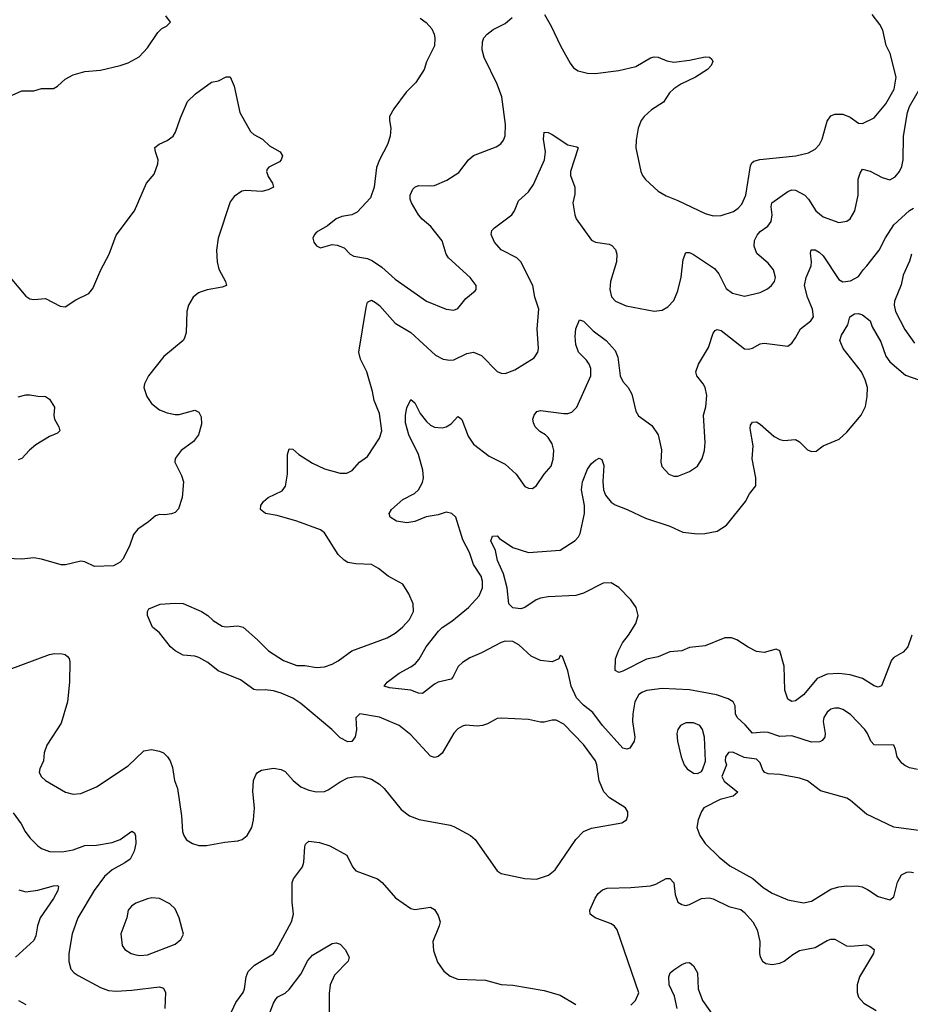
# Model space of a CAD drawing. Header units: inches. Extents: x 1834610 to 2027685, y 642842 to 774116.
# Tile 513 of 632: x 1963198 to 1967734, y 712891 to 717903. Entities that reach past the tile are written whole.
import ezdxf

# ---------------------------------------------------------------- set-up
doc = ezdxf.new("R2010")
doc.units = ezdxf.units.IN
doc.header["$MEASUREMENT"] = 0
doc.layers.add('B9761', color=7, linetype='Continuous')

msp = doc.modelspace()

# ---------------------------------------------------------------- linework, layer by layer
at = {"layer": 'B9761', "color": 5}
for points, elevation in [([(1963110, 717497), (1963210, 717540.4), (1963270, 717540.3), (1963310, 717553.1), (1963370, 717552.9), (1963390, 717564.6), (1963430, 717599.6), (1963470, 717622.3), (1963530, 717638.9), (1963610, 717646), (1963709.6, 717670.3), (1963750, 717683), (1963805.9, 717714.1), (1963850, 717760.4), (1963901.5, 717838.5), (1963922.5, 717857.5), (1963946.6, 717870), (1963967, 717890), (1963942.2, 717922.2)], 380), ([(1965237.3, 717910), (1965269, 717889), (1965296.4, 717856.4), (1965308.8, 717830), (1965312.2, 717810), (1965310.4, 717769.6), (1965270, 717689), (1965257.6, 717650), (1965216, 717584), (1965166.6, 717533.4), (1965103.6, 717450), (1965081.7, 717410), (1965081.1, 717390), (1965088.9, 717350), (1965085.5, 717310), (1965072.1, 717268), (1965030.4, 717190), (1965014.9, 717150), (1965003, 717050), (1964984.4, 716995.6), (1964917.5, 716922.5), (1964890.3, 716909.7), (1964838.3, 716901.7), (1964810.8, 716890), (1964766.6, 716853.4), (1964710, 716821.2), (1964698.8, 716810), (1964691, 716790), (1964696, 716770), (1964710, 716751.3), (1964730, 716741), (1964790, 716758.8), (1964815.3, 716755.3), (1964850, 716741), (1964882, 716710), (1964899.6, 716699.6), (1964970, 716686.5), (1964995.5, 716675.5), (1965042.8, 716642.8), (1965110, 716582), (1965270, 716470.2), (1965370, 716428.9), (1965410, 716424.2), (1965430, 716432.4), (1965470, 716483), (1965517.6, 716522.4), (1965522.7, 716530), (1965522.7, 716550), (1965491.8, 716590), (1965382.6, 716690), (1965369.7, 716710), (1965350, 716777), (1965291.5, 716850), (1965247.8, 716887.8), (1965229.9, 716909.9), (1965193, 716970), (1965186.3, 716990), (1965187.6, 717010), (1965200.4, 717039.6), (1965210, 717050.4), (1965230, 717059.3), (1965290, 717056.5), (1965310, 717059.5), (1965373.6, 717086.4), (1965434.1, 717125.9), (1965484.7, 717190), (1965509, 717211), (1965624.5, 717255.5), (1965648.6, 717271.4), (1965662.4, 717290), (1965670, 717312), (1965672.3, 717370), (1965653.1, 717510), (1965630, 717575.6), (1965564.2, 717710), (1965553.6, 717750), (1965554.5, 717790), (1965562, 717810), (1965579.3, 717830), (1965610, 717852.7), (1965670, 717883.1), (1965706.3, 717913.7)], 380), ([(1965870.3, 717930), (1965904.6, 717870), (1965951.8, 717770), (1966002.3, 717682.3), (1966018.4, 717658.4), (1966042, 717642), (1966090, 717630.4), (1966128.9, 717628.9), (1966250, 717644.2), (1966335.5, 717664.5), (1966410, 717708.7), (1966430, 717714), (1966450, 717712.4), (1966493.4, 717693.4), (1966530, 717687.1), (1966610, 717697.3), (1966690, 717714.6), (1966711.8, 717711.8), (1966722.5, 717702.5), (1966727.7, 717690), (1966719.3, 717670), (1966700.4, 717650), (1966640.3, 717610), (1966566.1, 717574), (1966529.1, 717550.9), (1966508.2, 717530), (1966476.2, 717483.8), (1966416.3, 717443.7), (1966378.5, 717410), (1966363.2, 717390), (1966347.3, 717350), (1966337.3, 717290), (1966336.9, 717250), (1966361.6, 717130), (1966370.4, 717110), (1966384.9, 717090), (1966450.4, 717030), (1966490, 717006), (1966550, 716983.1), (1966690, 716916.1), (1966730, 716905.2), (1966770, 716906.3), (1966832.8, 716927.2), (1966857.2, 716942.8), (1966875.9, 716964.1), (1966895.6, 717010), (1966920.2, 717159.8), (1966926.2, 717173.8), (1966937.1, 717182.9), (1966968, 717192), (1967150.5, 717209.5), (1967215.3, 717224.7), (1967250, 717243.7), (1967271.8, 717268.2), (1967284.8, 717295.2), (1967310, 717386.4), (1967330, 717413), (1967350, 717422.9), (1967390, 717422.9), (1967426.8, 717406.8), (1967470, 717376.5), (1967490, 717374), (1967550, 717403.1), (1967610, 717474.4), (1967651.7, 717550), (1967661.3, 717610), (1967631.1, 717731.1), (1967611.3, 717771.3), (1967594.2, 717850), (1967578.8, 717878.9), (1967539.8, 717930)], 380), ([(1963150, 716590.6), (1963230, 716495.5), (1963250, 716482.4), (1963270, 716478.4), (1963330, 716483.8), (1963404.1, 716444.1), (1963430, 716442), (1963483.7, 716476.3), (1963550, 716508.5), (1963570, 716534.9), (1963611.8, 716630), (1963654.6, 716710), (1963690, 716806), (1963783, 716930), (1963844.5, 717070), (1963883.8, 717116.2), (1963902, 717170), (1963903.7, 717190), (1963889.5, 717230), (1963887.3, 717252.7), (1963908.7, 717270), (1963950, 717287.3), (1963979.3, 717310), (1963992.3, 717330), (1964016.6, 717403.4), (1964052.9, 717487.1), (1964093.6, 717526.4), (1964174.6, 717585.4), (1964210, 717592), (1964250, 717612), (1964270, 717612), (1964290, 717564.7), (1964319.5, 717430), (1964373.4, 717333.4), (1964390, 717318), (1964435.6, 717295.6), (1964470, 717261), (1964524.7, 717230), (1964536, 717210), (1964530.6, 717189.4), (1964520.7, 717179.3), (1964467, 717153), (1964458.5, 717141.5), (1964455.5, 717130), (1964464.4, 717104.4), (1964486, 717070), (1964491, 717050), (1964463.4, 717036.6), (1964431.7, 717028.3), (1964350, 717033), (1964330, 717029.6), (1964290, 717002.9), (1964270, 716975.1), (1964209.1, 716790), (1964200.7, 716730), (1964204, 716670), (1964212.3, 716632.3), (1964246, 716570), (1964250.7, 716550), (1964230, 716540.7), (1964152.5, 716527.5), (1964122.2, 716517.8), (1964108.2, 716511.8), (1964081.6, 716490), (1964058.4, 716450), (1964050, 716418), (1964046.4, 716310), (1964038.3, 716281.7), (1964030.3, 716269.7), (1963932.3, 716187.7), (1963853.7, 716090), (1963833.4, 716050), (1963830.3, 716030), (1963845.3, 715985.3), (1963870.3, 715950), (1963910, 715916.9), (1963950, 715900.8), (1963990, 715892.9), (1964010, 715893.4), (1964090, 715914.4), (1964110, 715904.9), (1964122, 715882), (1964124.6, 715844.6), (1964108.9, 715790), (1964083.7, 715756.3), (1964020.7, 715710), (1963990.7, 715670), (1963987.7, 715650), (1964022.9, 715582.9), (1964032, 715550), (1964024.9, 715470), (1964007, 715413), (1963990, 715395.1), (1963972.1, 715387.9), (1963937.3, 715382.7), (1963910, 715384.2), (1963890, 715377.6), (1963854, 715346), (1963800.7, 715310), (1963778, 715282), (1963757.5, 715222.5), (1963723.5, 715156.5), (1963710, 715142), (1963676.8, 715123.2), (1963579.3, 715119.3), (1963530, 715142.7), (1963510, 715146), (1963432.1, 715127.9), (1963410, 715127.6), (1963310, 715157.4), (1963270, 715164.2), (1963210, 715157.4), (1963090, 715161.7)], 360), ([(1963144.9, 714595.1), (1963350, 714670.6), (1963375.9, 714675.9), (1963414.6, 714674.6), (1963430, 714670.6), (1963441.6, 714661.6), (1963450.3, 714650.3), (1963453.4, 714633.4), (1963451.5, 714530), (1963441.7, 714430), (1963410, 714321.2), (1963335.8, 714210), (1963322.4, 714170), (1963319.1, 714130), (1963300.5, 714090), (1963298, 714070), (1963308.7, 714048.7), (1963330, 714030.6), (1963431, 713970), (1963470, 713960.3), (1963510, 713963.7), (1963590, 713998), (1963750, 714104.9), (1963830, 714180.3), (1963870, 714187.9), (1963910, 714179.7), (1963930.1, 714170.1), (1963951, 714151), (1963964.4, 714130), (1963976.4, 714096.4), (1963986.7, 714030), (1964002, 713990), (1964022, 713850), (1964028, 713770), (1964034, 713750), (1964048.3, 713728.3), (1964078, 713710), (1964110, 713699.3), (1964150, 713698.4), (1964243.3, 713716.7), (1964310, 713723.6), (1964330.7, 713729.3), (1964357.4, 713750), (1964380.5, 713790), (1964389.7, 713830.2), (1964393.8, 713890), (1964386.2, 713973.8), (1964388.4, 714030), (1964400.9, 714059.1), (1964410, 714070.4), (1964430, 714082.4), (1964490, 714092.2), (1964530, 714086.7), (1964550, 714074.9), (1964590.4, 714030), (1964630, 713997.4), (1964670, 713980.3), (1964710, 713971.7), (1964750, 713974.6), (1964770, 713982.6), (1964830, 714023.8), (1964870, 714043.8), (1964910, 714050.7), (1964948.3, 714048.3), (1964990, 714036.4), (1965031.5, 714011.5), (1965054.9, 713990), (1965141.8, 713881.8), (1965182.8, 713850), (1965231.9, 713831.9), (1965390, 713802.4), (1965410, 713795.8), (1965494, 713750), (1965518, 713730), (1965630.5, 713570.5), (1965650, 713557.3), (1965770, 713530.3), (1965830, 713527.2), (1965892.1, 713547.9), (1965925.5, 713574.5), (1966030, 713728.8), (1966070, 713770.3), (1966110, 713787.7), (1966264.8, 713815.2), (1966289, 713830), (1966296, 713850), (1966295.1, 713870), (1966282.7, 713890), (1966202.2, 713942.2), (1966172.6, 713972.6), (1966148.6, 714028.6), (1966138, 714110), (1966130.9, 714130), (1966070, 714213.5), (1965970, 714316.5), (1965930, 714337.4), (1965910, 714337.8), (1965870, 714326.5), (1965850, 714326.5), (1965790, 714339.8), (1965650, 714347.4), (1965630, 714345.7), (1965581.2, 714318.8), (1965554.8, 714310), (1965527.2, 714307.2), (1965470, 714311.1), (1965452.8, 714307.3), (1965430, 714293), (1965410, 714271.5), (1965350.1, 714169.9), (1965330, 714152.4), (1965310, 714147.4), (1965290, 714154), (1965190, 714262.3), (1965130, 714309.8), (1965030, 714352), (1964930.4, 714369.6), (1964910.4, 714349.6), (1964912.9, 714287.1), (1964907.1, 714252.9), (1964890, 714229.2), (1964870, 714226), (1964830, 714247.3), (1964787.8, 714290), (1964630, 714422.7), (1964590, 714448.7), (1964530, 714474.7), (1964490, 714486), (1964448, 714492), (1964410, 714489.2), (1964390, 714492.7), (1964323.1, 714543.1), (1964208.4, 714588.4), (1964157.2, 714630), (1964110, 714656.2), (1964090, 714662.9), (1964030, 714667.8), (1963989.3, 714690), (1963966, 714710), (1963910, 714782), (1963875.3, 714810), (1963848.7, 714870), (1963848.9, 714891.1), (1963856.4, 714903.6), (1963912.9, 714927.1), (1963990, 714933), (1964030.3, 714930.3), (1964124.7, 714890), (1964156, 714870), (1964184.4, 714844.4), (1964230, 714816.3), (1964250, 714813), (1964310, 714818), (1964336.3, 714810), (1964410, 714746), (1964466, 714690), (1964541.3, 714641.3), (1964610, 714614.7), (1964650, 714615), (1964710, 714604.7), (1964750, 714608), (1964790, 714622.7), (1964820.5, 714639.5), (1964890, 714690.3), (1965070, 714755.8), (1965110, 714779.5), (1965147.3, 714810), (1965184.2, 714850), (1965204.2, 714890), (1965201.3, 714930), (1965179.5, 714979.5), (1965149.6, 715029.6), (1965074, 715070), (1965025.2, 715110), (1964990, 715129.4), (1964910, 715133), (1964870, 715140.5), (1964850, 715151.5), (1964820.8, 715180.8), (1964751.3, 715290), (1964730, 715306), (1964609.2, 715350), (1964510, 715378.2), (1964450, 715389.7), (1964424.5, 715410), (1964425.6, 715430), (1964439.6, 715450), (1964462.9, 715470), (1964534.6, 715505.4), (1964551.8, 715528.2), (1964562.4, 715590), (1964561.5, 715690), (1964570, 715718), (1964590, 715716.5), (1964620.3, 715690), (1964690, 715645.2), (1964750, 715616.9), (1964830, 715595.3), (1964864.8, 715595.2), (1964891.6, 715608.4), (1964929.4, 715650), (1964970, 715678.8), (1965030, 715773.4), (1965042.2, 715810), (1965030, 715899), (1965003.7, 715963.7), (1964995.3, 716010), (1964966, 716110), (1964934.3, 716174.3), (1964925.2, 716210), (1964962, 716438), (1964970, 716464.9), (1964990, 716474.6), (1965010, 716464), (1965030, 716447.6), (1965110, 716358.2), (1965190.1, 716310.1), (1965315.6, 716195.6), (1965354.4, 716174.4), (1965389.1, 716169.1), (1965410, 716171.6), (1965475.6, 716204.4), (1965510, 716210.3), (1965550, 716193.4), (1965630, 716112.2), (1965650, 716104.2), (1965670, 716102.6), (1965719.1, 716120.9), (1965817.8, 716182.2), (1965836.3, 716210), (1965839.7, 716230), (1965832.9, 716330), (1965841.4, 716430), (1965822.4, 716490), (1965811.3, 716550), (1965750.3, 716670.3), (1965730, 716689.9), (1965650, 716731.1), (1965616.4, 716770), (1965599.7, 716810), (1965602.9, 716830), (1965616, 716844), (1965704.5, 716910), (1965718.4, 716930), (1965739.1, 716980.9), (1965790, 717026.4), (1965815.5, 717064.5), (1965871.6, 717190), (1965876.8, 717230), (1965865.7, 717294.3), (1965870, 717331), (1965890, 717328), (1965910, 717318.7), (1965990, 717266.7), (1966036.1, 717256.1), (1966042.8, 717250), (1966002.8, 717130), (1966002.6, 717110), (1966025.8, 717050), (1966025.2, 717014.8), (1966015.3, 716970), (1966025, 716910), (1966032.4, 716890), (1966110, 716780.3), (1966130, 716770.2), (1966200.7, 716760.7), (1966214.2, 716754.2), (1966232.4, 716732.4), (1966239.2, 716710), (1966236.9, 716670), (1966207.8, 716570), (1966204.2, 716530), (1966212.9, 716492.9), (1966233, 716470), (1966286.1, 716446.1), (1966430, 716419.5), (1966470, 716423.7), (1966499.5, 716440.5), (1966530, 716473), (1966550, 716522), (1966567.1, 716592.9), (1966577.1, 716682.9), (1966590, 716718), (1966610, 716718.7), (1966630, 716707.6), (1966736.7, 716636.7), (1966758.3, 716610), (1966795.3, 716535.3), (1966828, 716510), (1966890, 716495.3), (1966970, 716514), (1967007.2, 716532.8), (1967027, 716550), (1967041.6, 716570), (1967047.6, 716590), (1967037.6, 716630), (1967010, 716662.9), (1966952.9, 716712.9), (1966938.4, 716750), (1966940.4, 716779.6), (1966953.7, 716806.3), (1966970, 716824.4), (1967007.9, 716852.1), (1967024.9, 716875.1), (1967030.7, 716910), (1967024.6, 716950), (1967029.1, 716970.9), (1967110, 717028.2), (1967130, 717036.2), (1967150, 717035), (1967196.5, 717010), (1967215.8, 716990), (1967253.1, 716930), (1967290, 716899.6), (1967370, 716870.4), (1967410, 716877.6), (1967427, 716890), (1967452.2, 716930), (1967468.8, 717010), (1967469, 717091), (1967478, 717122), (1967490, 717142), (1967530, 717132.6), (1967590, 717099.7), (1967630, 717087.9), (1967657.6, 717102.4), (1967678.4, 717130), (1967690, 717156.3), (1967697.3, 717190), (1967699.1, 717310), (1967719.8, 717430), (1967730, 717461.6), (1967781.3, 717550)], 360), ([(1967770, 714085.1), (1967730, 714094.3), (1967705.8, 714105.8), (1967690, 714118), (1967667.2, 714150), (1967658.9, 714190), (1967649.6, 714209.6), (1967550, 714211.6), (1967533.3, 714230), (1967516.3, 714270), (1967501.6, 714290), (1967430, 714366.6), (1967390, 714390.9), (1967370, 714398), (1967350, 714398.5), (1967330, 714393.5), (1967310, 714378), (1967292.9, 714350), (1967290.3, 714330), (1967300.3, 714270), (1967298, 714250), (1967285.8, 714234.2), (1967272.7, 714227.3), (1967230, 714225.4), (1967130, 714257.3), (1967070, 714254.6), (1967010, 714274.1), (1966990, 714276.1), (1966930, 714270.8), (1966893.2, 714313.2), (1966851.7, 714350), (1966843.8, 714370), (1966842.4, 714410), (1966831.1, 714431.1), (1966806.2, 714446.2), (1966746.8, 714466.8), (1966610, 714491.6), (1966470, 714499.1), (1966392.7, 714487.3), (1966370, 714480.4), (1966351.8, 714468.2), (1966331.2, 714430), (1966321, 714370), (1966319.7, 714330), (1966330.2, 714250), (1966327, 714230), (1966304.7, 714195.3), (1966290, 714189.6), (1966270, 714195.1), (1966165.8, 714310), (1966116.7, 714376.7), (1966070, 714412.9), (1966034.6, 714450), (1966006, 714510), (1965990, 714589), (1965962, 714662), (1965950, 714666), (1965944.7, 714650), (1965910, 714633.6), (1965850, 714641.2), (1965802.8, 714662.8), (1965740.4, 714720.4), (1965710, 714737.3), (1965670, 714738.8), (1965650, 714732.7), (1965550, 714679.9), (1965490, 714653.8), (1965452.8, 714630), (1965431.4, 714610), (1965404.6, 714555.4), (1965394.9, 714545.1), (1965330, 714529.8), (1965310, 714520.7), (1965250, 714472.4), (1965230, 714474.8), (1965189.8, 714489.8), (1965082, 714502), (1965054, 714510), (1965069.4, 714530), (1965130, 714576.5), (1965190, 714608.2), (1965213.9, 714626.1), (1965232.2, 714647.8), (1965268.2, 714710), (1965330.6, 714790), (1965350, 714809.4), (1965399.2, 714840.8), (1965484.1, 714910), (1965537.4, 714970), (1965555.2, 715010), (1965555.1, 715044.9), (1965549.1, 715070), (1965508.9, 715128.9), (1965489.1, 715190), (1965455.5, 715255.5), (1965418.6, 715370), (1965399.7, 715390), (1965370, 715396.4), (1965330, 715381.7), (1965268.6, 715371.4), (1965210, 715349.2), (1965170, 715341), (1965117.2, 715350), (1965085.1, 715370), (1965079.5, 715390), (1965091.6, 715410), (1965150, 715460.3), (1965209, 715491), (1965229.7, 715510), (1965250, 715547.7), (1965254.8, 715570), (1965250.7, 715610), (1965229.9, 715690), (1965180.2, 715790), (1965163.8, 715850), (1965163.4, 715890), (1965170, 715926.8), (1965189.7, 715970.3), (1965210, 715953), (1965238.3, 715898.3), (1965270, 715857), (1965290, 715838.3), (1965310, 715827.9), (1965350, 715824.6), (1965370, 715830.3), (1965394.9, 715845.1), (1965430, 715883.8), (1965438.3, 715878.3), (1965450, 715867.3), (1965482.9, 715782.9), (1965510, 715741.3), (1965590, 715680.3), (1965670, 715640.7), (1965726.8, 715590), (1965770, 715526.8), (1965790, 715517.3), (1965810, 715516), (1965830, 715531.3), (1965869.2, 715590), (1965905.2, 715630), (1965914.9, 715665.1), (1965918.7, 715710), (1965910, 715744), (1965890, 715776), (1965876, 715790), (1965846.9, 715806.9), (1965824.2, 715830), (1965814.3, 715850), (1965811.2, 715870), (1965818, 715890), (1965832.2, 715907.7), (1965850, 715914), (1965970, 715898.2), (1965990, 715897.7), (1966010, 715904.2), (1966035.6, 715930), (1966106.4, 716090), (1966107.5, 716127.5), (1966098.5, 716150), (1966085.1, 716170), (1966043.5, 716210), (1966029.7, 716250), (1966026.6, 716290), (1966029.7, 716330), (1966050, 716374.8), (1966070, 716367.7), (1966119.2, 716319.2), (1966185.3, 716270), (1966230, 716219.3), (1966244.8, 716184.8), (1966257, 716090), (1966270, 716061.5), (1966297.6, 716030), (1966316.3, 715996.3), (1966335.4, 715910), (1966350, 715886.7), (1966417.1, 715837.1), (1966450.6, 715790), (1966467.1, 715712.9), (1966462.8, 715650), (1966467.7, 715627.7), (1966504.7, 715590), (1966530, 715579.1), (1966550, 715579.1), (1966610, 715602.4), (1966649.5, 715630), (1966673.3, 715670), (1966685.1, 715710), (1966689.6, 715750), (1966680.7, 715890), (1966692.5, 715932.5), (1966698, 715990), (1966689.5, 716030), (1966679.5, 716050), (1966647, 716090), (1966641.6, 716110), (1966655.8, 716150), (1966706.5, 716233.5), (1966730, 716307.3), (1966739.7, 716320.3), (1966750, 716326.7), (1966770, 716320.2), (1966890, 716227.2), (1966910, 716225.7), (1966930, 716230.3), (1966970, 716252.2), (1966990, 716256.4), (1967110, 716241), (1967130, 716256), (1967150, 716282.8), (1967174, 716330), (1967226.9, 716370), (1967240.3, 716390), (1967235.8, 716430), (1967209.9, 716489.9), (1967195.8, 716550), (1967202.7, 716590), (1967229, 716650), (1967230.9, 716670.9), (1967224.9, 716715.1), (1967228.2, 716731.8), (1967250, 716731.6), (1967270, 716720.2), (1967290, 716700.7), (1967370, 716579.6), (1967390, 716567.7), (1967430, 716573.6), (1967470, 716596), (1967493, 716630), (1967513, 716650), (1967574.5, 716730), (1967607.2, 716792.8), (1967650, 716858.3), (1967730, 716932.2), (1967750, 716943.8)], 340), ([(1967739.3, 716710), (1967730, 716673.6), (1967697.2, 716602.8), (1967686.8, 716553.2), (1967653.1, 716470), (1967650.9, 716450), (1967657.8, 716417.8), (1967705.9, 716325.9), (1967755.8, 716255.8)], 340), ([(1967742, 714770), (1967721.1, 714710), (1967697.4, 714682.6), (1967650, 714655.8), (1967638, 714642), (1967587.3, 714512.7), (1967570, 714504.5), (1967550, 714512), (1967490, 714549.7), (1967427.3, 714567.3), (1967370, 714575.1), (1967310, 714571.6), (1967260.3, 714550), (1967190, 714465.3), (1967150, 714435.4), (1967130, 714431.5), (1967110, 714443.7), (1967094.8, 714490), (1967092, 714612), (1967069.5, 714689.5), (1967050, 714698), (1966990, 714682.3), (1966950, 714687.1), (1966907.9, 714707.9), (1966850, 714746.3), (1966823.4, 714756.6), (1966790, 714756.9), (1966690, 714714.8), (1966610, 714707.1), (1966570, 714689.8), (1966510, 714684.1), (1966450, 714659.4), (1966390, 714647.6), (1966270, 714585.8), (1966250, 714580.5), (1966230, 714589.3), (1966232.8, 714650), (1966248.1, 714690), (1966268.3, 714730), (1966299, 714770), (1966335.9, 714830), (1966347.2, 714870), (1966337.8, 714910), (1966310.6, 714950), (1966250, 715011.9), (1966210, 715036.8), (1966170, 715034.2), (1966070, 714984), (1966030, 714971.4), (1965890, 714965.4), (1965850, 714958.6), (1965828.5, 714950), (1965770, 714911.3), (1965750, 714904.2), (1965710, 714909.6), (1965690, 714929.3), (1965680.6, 715010), (1965662.3, 715082.3), (1965631.6, 715150), (1965620.7, 715200.7), (1965598.3, 715250), (1965605.6, 715274.4), (1965630, 715275.3), (1965642.1, 715262.1), (1965710, 715215.9), (1965790, 715191.1), (1965950, 715201.8), (1966027.6, 715252.4), (1966043.9, 715270), (1966052.6, 715287.4), (1966075, 715390), (1966074.9, 715430), (1966059.1, 715510), (1966065, 715550), (1966090, 715614.9), (1966110, 715643), (1966130, 715660.5), (1966150, 715670.7), (1966163.5, 715663.5), (1966173.7, 715633.7), (1966168.1, 715551.9), (1966171.6, 715510), (1966181.9, 715481.9), (1966210, 715447.5), (1966230, 715433.8), (1966292.7, 715410), (1966385.7, 715365.7), (1966510, 715324.9), (1966574.7, 715294.7), (1966650, 715284.9), (1966687.5, 715287.5), (1966750, 715298.7), (1966798, 715330), (1966895.1, 715450), (1966915.1, 715490), (1966947.8, 715530), (1966947, 715570), (1966928.2, 715668.2), (1966934.1, 715734.1), (1966917.5, 715822.5), (1966920.7, 715839.3), (1966930, 715854.4), (1966950, 715856.5), (1966970, 715844.6), (1967041.1, 715781.1), (1967070, 715765.8), (1967090, 715760.7), (1967150, 715766), (1967170, 715754), (1967210, 715714), (1967230, 715705.3), (1967254, 715706), (1967290, 715733), (1967372.4, 715767.6), (1967410, 715803), (1967482.9, 715890), (1967505.4, 715934.6), (1967514.8, 715985.2), (1967516.4, 716030), (1967504.1, 716070), (1967485.1, 716110), (1967391.6, 716230), (1967375.8, 716270), (1967382.8, 716297.2), (1967415.8, 716350), (1967425.1, 716390), (1967450, 716406.4), (1967470, 716407), (1967490, 716400.3), (1967529, 716370), (1967539.7, 716339.7), (1967583.9, 716263.9), (1967609.5, 716190), (1967630, 716160.6), (1967710, 716092.7), (1967777.1, 716070)], 320), ([(1963190, 715983), (1963230, 715993), (1963250, 715993.4), (1963290, 715986), (1963330, 715984.7), (1963350, 715972), (1963376, 715930), (1963371.6, 715888.4), (1963376, 715870), (1963398, 715830), (1963402, 715810), (1963390, 715798), (1963350, 715782), (1963281.1, 715738.9), (1963248.2, 715711.8), (1963210, 715669.4), (1963190, 715662)], 340), ([(1967790, 713772.9), (1967650, 713792.3), (1967510, 713859.1), (1967430, 713927.4), (1967410, 713939.3), (1967276.5, 713976.5), (1967210, 714027.6), (1967170, 714041.1), (1967070, 714059.8), (1967010, 714064), (1966993.2, 714070), (1966982.7, 714082.7), (1966970, 714119.6), (1966950, 714137.8), (1966887.1, 714147.1), (1966830, 714174.5), (1966808.2, 714171.8), (1966792.2, 714150), (1966790.4, 714130), (1966797, 714110), (1966773.6, 714050), (1966785.8, 714025.8), (1966854.8, 713970), (1966831, 713950), (1966766.3, 713933.7), (1966683, 713890), (1966670, 713872.7), (1966653.7, 713830), (1966647.4, 713790), (1966661.3, 713750), (1966688.7, 713710), (1966760.3, 713640.3), (1966814.9, 713594.9), (1966931.6, 713531.6), (1966984.7, 713484.7), (1967030, 713455.6), (1967110, 713422.3), (1967190, 713406.5), (1967230, 713414.9), (1967330, 713476.5), (1967370, 713489.2), (1967410, 713493.4), (1967470, 713492.4), (1967488.1, 713488.1), (1967515.6, 713475.6), (1967570, 713439.1), (1967630, 713422.8), (1967650, 713438), (1967668.2, 713511.8), (1967689.5, 713550), (1967716.6, 713563.4), (1967730, 713565.7), (1967750, 713560.9)], 360), ([(1963164.6, 713864.6), (1963206.4, 713810), (1963226.4, 713770), (1963250, 713738.3), (1963290, 713697.4), (1963310, 713684.6), (1963350, 713669), (1963413.9, 713666.1), (1963470, 713677.7), (1963530, 713699.3), (1963590, 713701.4), (1963670, 713714), (1963710.6, 713729.4), (1963770, 713772.2), (1963783.4, 713763.4), (1963788.7, 713748.7), (1963789, 713710), (1963780.8, 713670), (1963760.3, 713630), (1963734, 713610), (1963670, 713574.6), (1963630, 713541.5), (1963578.2, 713470), (1963493.8, 713330), (1963466.2, 713250), (1963448.4, 713150), (1963447.9, 713107.9), (1963459.5, 713070), (1963476.4, 713050), (1963496.6, 713036.6), (1963610, 712976.3), (1963650, 712960.2), (1963690, 712956.8), (1963770, 712962.4), (1963910, 712979.4), (1963930, 712972.4), (1963940.9, 712950), (1963937.5, 712870)], 340), ([(1964267.3, 712830), (1964299.4, 712900.6), (1964337.2, 712950), (1964343.9, 712970), (1964350.9, 713030), (1964361.8, 713058.2), (1964394.7, 713090), (1964490, 713147.4), (1964506.2, 713170), (1964583.1, 713310), (1964592.4, 713350), (1964585.6, 713410), (1964585.5, 713510), (1964593.3, 713530), (1964638.3, 713590), (1964645.1, 713614.9), (1964650, 713692), (1964654.2, 713705.8), (1964670, 713720.7), (1964725.6, 713714.4), (1964777.6, 713697.6), (1964864.7, 713650), (1964892.7, 713590), (1964910, 713570.5), (1965020.5, 713530), (1965044.4, 713510), (1965112.3, 713432.3), (1965190, 713378), (1965210, 713372.7), (1965290, 713385.5), (1965310, 713374), (1965330, 713342.8), (1965339.5, 713310), (1965335.3, 713290), (1965302, 713210), (1965305, 713164.9), (1965325.5, 713105.5), (1965359, 713059), (1965390, 713033), (1965430, 713018.4), (1965570, 713013.6), (1965650, 712991.4), (1965710, 712987.6), (1965870, 712961.6), (1965950, 712937.6), (1966030, 712890.3)], 340), ([(1966310, 712886.3), (1966335.1, 712910), (1966350.9, 712949.1), (1966241.7, 713270), (1966228, 713288), (1966210, 713299.8), (1966129.4, 713330), (1966103.6, 713350), (1966102.4, 713370), (1966129.1, 713430.9), (1966144.7, 713455.3), (1966166.2, 713473.8), (1966190, 713482), (1966310, 713484.4), (1966410, 713494), (1966437.2, 713502.8), (1966490, 713530.3), (1966510, 713530.4), (1966528.9, 713508.9), (1966537, 713450), (1966550, 713410.8), (1966570, 713398.4), (1966590, 713394.4), (1966610, 713399.5), (1966670, 713428.9), (1966710, 713432.1), (1966730, 713428.3), (1966810, 713388.4), (1966870, 713372.7), (1966890, 713357.7), (1966932.2, 713310), (1966954.4, 713270), (1966968, 713210), (1966966, 713150), (1966970, 713132), (1966981, 713110), (1966998, 713098), (1967030, 713094), (1967070, 713100.4), (1967092.3, 713110), (1967135.3, 713144.7), (1967170, 713165.3), (1967250, 713180.3), (1967310, 713216), (1967330, 713222.6), (1967350, 713222), (1967409.1, 713189.1), (1967430, 713186.3), (1967510, 713192.7), (1967527.2, 713187.2), (1967550.6, 713170), (1967546, 713150), (1967475.3, 713030), (1967463.1, 712990), (1967463.1, 712950), (1967470, 712927.7), (1967497, 712897), (1967559.8, 712859.8)], 340), ([(1963193.7, 713473.7), (1963230, 713463.9), (1963290, 713471), (1963370, 713494), (1963390, 713494.9), (1963395.8, 713490), (1963392.3, 713470), (1963370.1, 713430), (1963302, 713330), (1963289.3, 713290), (1963280.9, 713239.1), (1963270, 713215.1), (1963176.9, 713130)], 320), ([(1964465.2, 712830), (1964490, 712895.8), (1964502.6, 712917.4), (1964512.2, 712927.8), (1964550, 712947.7), (1964570, 712966.3), (1964630, 713044.7), (1964666.3, 713113.7), (1964690, 713140.2), (1964790, 713199.5), (1964810, 713203.8), (1964830, 713197.1), (1964856.4, 713170), (1964876.3, 713130), (1964870.6, 713110), (1964801.7, 713038.3), (1964779.6, 712990), (1964774, 712946), (1964773.8, 712810)], 320), ([(1966546.8, 712870), (1966532.2, 712932.2), (1966505.5, 712990), (1966503.5, 713030), (1966511.3, 713050), (1966530, 713066), (1966570, 713092.7), (1966590, 713102), (1966610, 713104), (1966630, 713086.8), (1966650, 713050.8), (1966654, 712970), (1966675.2, 712910), (1966770, 712776.1)], 320), ([(1963192.2, 712910), (1963230, 712889.2)], 320)]:
    msp.add_lwpolyline(points, dxfattribs=dict(at, elevation=elevation))
at = {"layer": 'B9761', "color": 5, "elevation": 360}
for points in [[(1966630, 714324), (1966590, 714323), (1966563.8, 714310), (1966550.4, 714290), (1966545.3, 714270), (1966548.7, 714230), (1966566.4, 714150), (1966583, 714110), (1966597.3, 714090), (1966630, 714067.7), (1966650, 714066), (1966670, 714076), (1966675.9, 714084.1), (1966691.5, 714128.5), (1966686.6, 714250), (1966675.1, 714290), (1966661.6, 714310)], [(1963871.9, 713431.9), (1963850, 713427), (1963790, 713405.1), (1963767.3, 713390), (1963750.4, 713369.6), (1963743.1, 713330), (1963714, 713250), (1963720.5, 713190), (1963734, 713170), (1963766.8, 713150), (1963790, 713143.1), (1963810, 713138.9), (1963850, 713142.6), (1963990, 713196.4), (1964019.7, 713220.3), (1964032.8, 713247.2), (1964011, 713331), (1963990, 713376), (1963962.3, 713402.3), (1963910, 713429.5)]]:
    msp.add_lwpolyline(points, close=True, dxfattribs=at)

doc.saveas('drawing.dxf')
